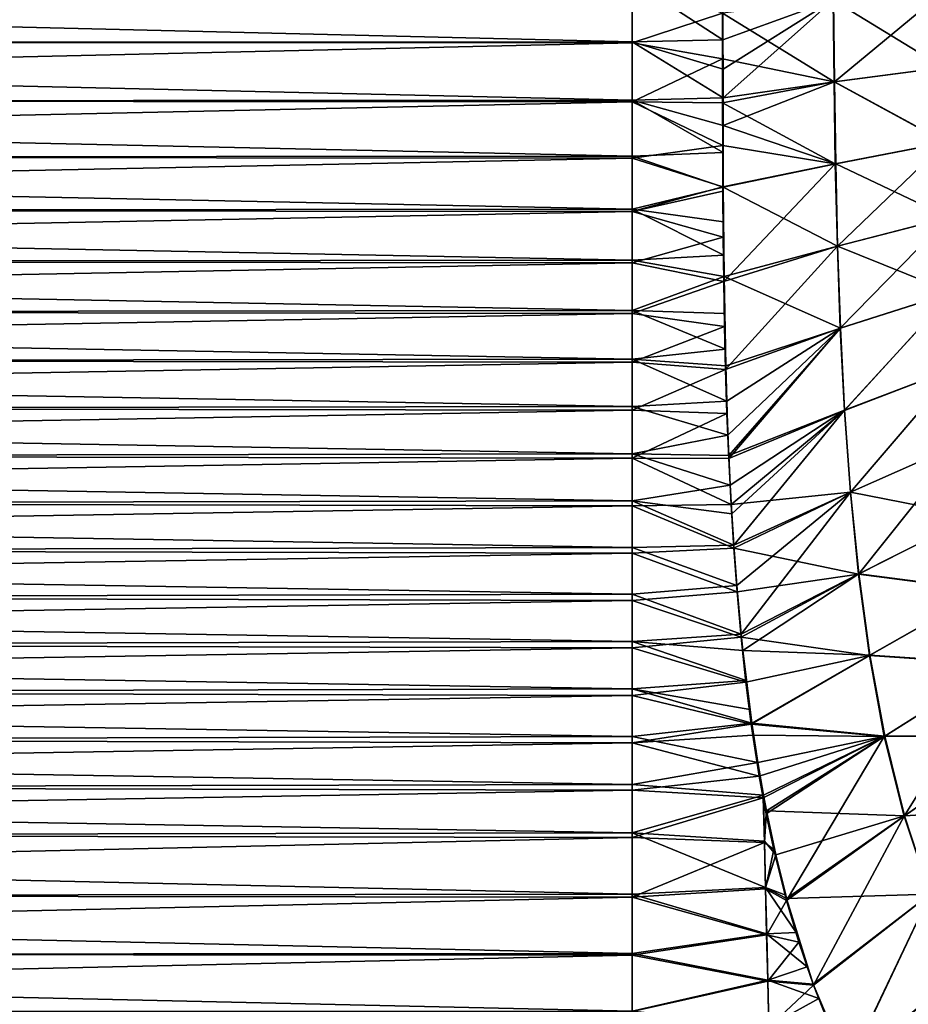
# Model space of a CAD drawing. Header units: millimetres. Extents: x -139 to 106, y -8 to 139.
# Tile 318 of 459: x 11 to 26, y 84 to 101. Entities that reach past the tile are written whole.
import ezdxf

# ---------------------------------------------------------------- set-up
doc = ezdxf.new("R2010")
doc.units = ezdxf.units.MM
doc.header["$LTSCALE"] = 53.842063
for name, color, linetype in [('28', 7, 'CONTINUOUS'), ('42', 7, 'CONTINUOUS'), ('88', 7, 'CONTINUOUS'), ('89', 7, 'CONTINUOUS'), ('92', 7, 'CONTINUOUS')]:
    doc.layers.add(name, color=color, linetype=linetype)

msp = doc.modelspace()

# ---------------------------------------------------------------- linework, layer by layer
at = {"layer": '28', "color": 8, "linetype": 'CONTINUOUS'}
for points in [[(-21, 100.638, 20), (21, 101.653, 20), (-21, 101.663, 20), (-21, 100.638, 20)], [(21, 100.618, 20), (21, 101.653, 20), (-21, 100.638, 20), (21, 100.618, 20)], [(-21, 99.653, 20), (21, 100.618, 20), (-21, 100.638, 20), (-21, 99.653, 20)], [(21, 99.626, 20), (21, 100.618, 20), (-21, 99.653, 20), (21, 99.626, 20)], [(-21, 98.714, 20), (21, 99.626, 20), (-21, 99.653, 20), (-21, 98.714, 20)], [(21, 98.68, 20), (21, 99.626, 20), (-21, 98.714, 20), (21, 98.68, 20)], [(-21, 97.821, 20), (21, 98.68, 20), (-21, 98.714, 20), (-21, 97.821, 20)], [(21, 97.782, 20), (21, 98.68, 20), (-21, 97.821, 20), (21, 97.782, 20)], [(-21, 96.959, 20), (21, 97.782, 20), (-21, 97.821, 20), (-21, 96.959, 20)], [(21, 96.915, 20), (21, 97.782, 20), (-21, 96.959, 20), (21, 96.915, 20)], [(-21, 96.114, 20), (21, 96.915, 20), (-21, 96.959, 20), (-21, 96.114, 20)], [(21, 96.065, 20), (21, 96.915, 20), (-21, 96.114, 20), (21, 96.065, 20)], [(-21, 95.297, 20), (21, 96.065, 20), (-21, 96.114, 20), (-21, 95.297, 20)], [(21, 95.241, 20), (21, 96.065, 20), (-21, 95.297, 20), (21, 95.241, 20)], [(-21, 94.497, 20), (21, 95.241, 20), (-21, 95.297, 20), (-21, 94.497, 20)], [(21, 94.434, 20), (21, 95.241, 20), (-21, 94.497, 20), (21, 94.434, 20)], [(-21, 93.7, 20), (21, 94.434, 20), (-21, 94.497, 20), (-21, 93.7, 20)], [(21, 93.629, 20), (21, 94.434, 20), (-21, 93.7, 20), (21, 93.629, 20)], [(-21, 92.91, 20), (21, 93.629, 20), (-21, 93.7, 20), (-21, 92.91, 20)], [(21, 92.826, 20), (21, 93.629, 20), (-21, 92.91, 20), (21, 92.826, 20)], [(-21, 92.124, 20), (21, 92.826, 20), (-21, 92.91, 20), (-21, 92.124, 20)], [(21, 92.029, 20), (21, 92.826, 20), (-21, 92.124, 20), (21, 92.029, 20)], [(-21, 91.336, 20), (21, 92.029, 20), (-21, 92.124, 20), (-21, 91.336, 20)], [(21, 91.232, 20), (21, 92.029, 20), (-21, 91.336, 20), (21, 91.232, 20)], [(-21, 90.54, 20), (21, 91.232, 20), (-21, 91.336, 20), (-21, 90.54, 20)], [(21, 90.432, 20), (21, 91.232, 20), (-21, 90.54, 20), (21, 90.432, 20)], [(-21, 89.74, 20), (21, 90.432, 20), (-21, 90.54, 20), (-21, 89.74, 20)], [(21, 89.631, 20), (21, 90.432, 20), (-21, 89.74, 20), (21, 89.631, 20)], [(-21, 88.939, 20), (21, 89.631, 20), (-21, 89.74, 20), (-21, 88.939, 20)], [(21, 88.833, 20), (21, 89.631, 20), (-21, 88.939, 20), (21, 88.833, 20)], [(-21, 88.133, 20), (21, 88.833, 20), (-21, 88.939, 20), (-21, 88.133, 20)], [(21, 88.037, 20), (21, 88.833, 20), (-21, 88.133, 20), (21, 88.037, 20)], [(-21, 87.32, 20), (21, 88.037, 20), (-21, 88.133, 20), (-21, 87.32, 20)], [(21, 87.241, 20), (21, 88.037, 20), (-21, 87.32, 20), (21, 87.241, 20)], [(-21, 86.287, 20), (21, 87.241, 20), (-21, 87.32, 20), (-21, 86.287, 20)], [(21, 86.233, 20), (21, 87.241, 20), (-21, 86.287, 20), (21, 86.233, 20)], [(-21, 85.288, 20), (21, 86.233, 20), (-21, 86.287, 20), (-21, 85.288, 20)], [(21, 85.258, 20), (21, 86.233, 20), (-21, 85.288, 20), (21, 85.258, 20)], [(-21, 84.315, 20), (21, 85.258, 20), (-21, 85.288, 20), (-21, 84.315, 20)], [(21, 84.309, 20), (21, 85.258, 20), (-21, 84.315, 20), (21, 84.309, 20)]]:
    msp.add_3dface(points, dxfattribs=at)
at = {"layer": '42', "color": 8, "linetype": 'CONTINUOUS'}
for points in [[(21, 100.637, -20), (-21, 101.653, -20), (21, 101.663, -20), (21, 100.637, -20)], [(-21, 100.618, -20), (-21, 101.653, -20), (21, 100.637, -20), (-21, 100.618, -20)], [(21, 99.653, -20), (-21, 100.618, -20), (21, 100.637, -20), (21, 99.653, -20)], [(-21, 99.626, -20), (-21, 100.618, -20), (21, 99.653, -20), (-21, 99.626, -20)], [(21, 98.714, -20), (-21, 99.626, -20), (21, 99.653, -20), (21, 98.714, -20)], [(-21, 98.68, -20), (-21, 99.626, -20), (21, 98.714, -20), (-21, 98.68, -20)], [(21, 97.821, -20), (-21, 98.68, -20), (21, 98.714, -20), (21, 97.821, -20)], [(-21, 97.782, -20), (-21, 98.68, -20), (21, 97.821, -20), (-21, 97.782, -20)], [(21, 96.958, -20), (-21, 97.782, -20), (21, 97.821, -20), (21, 96.958, -20)], [(-21, 96.915, -20), (-21, 97.782, -20), (21, 96.958, -20), (-21, 96.915, -20)], [(21, 96.114, -20), (-21, 96.915, -20), (21, 96.958, -20), (21, 96.114, -20)], [(-21, 96.064, -20), (-21, 96.915, -20), (21, 96.114, -20), (-21, 96.064, -20)], [(21, 95.296, -20), (-21, 96.064, -20), (21, 96.114, -20), (21, 95.296, -20)], [(-21, 95.24, -20), (-21, 96.064, -20), (21, 95.296, -20), (-21, 95.24, -20)], [(21, 94.497, -20), (-21, 95.24, -20), (21, 95.296, -20), (21, 94.497, -20)], [(-21, 94.433, -20), (-21, 95.24, -20), (21, 94.497, -20), (-21, 94.433, -20)], [(21, 93.7, -20), (-21, 94.433, -20), (21, 94.497, -20), (21, 93.7, -20)], [(-21, 93.628, -20), (-21, 94.433, -20), (21, 93.7, -20), (-21, 93.628, -20)], [(21, 92.909, -20), (-21, 93.628, -20), (21, 93.7, -20), (21, 92.909, -20)], [(-21, 92.826, -20), (-21, 93.628, -20), (21, 92.909, -20), (-21, 92.826, -20)], [(21, 92.124, -20), (-21, 92.826, -20), (21, 92.909, -20), (21, 92.124, -20)], [(-21, 92.028, -20), (-21, 92.826, -20), (21, 92.124, -20), (-21, 92.028, -20)], [(21, 91.335, -20), (-21, 92.028, -20), (21, 92.124, -20), (21, 91.335, -20)], [(-21, 91.231, -20), (-21, 92.028, -20), (21, 91.335, -20), (-21, 91.231, -20)], [(21, 90.539, -20), (-21, 91.231, -20), (21, 91.335, -20), (21, 90.539, -20)], [(-21, 90.431, -20), (-21, 91.231, -20), (21, 90.539, -20), (-21, 90.431, -20)], [(21, 89.74, -20), (-21, 90.431, -20), (21, 90.539, -20), (21, 89.74, -20)], [(-21, 89.63, -20), (-21, 90.431, -20), (21, 89.74, -20), (-21, 89.63, -20)], [(21, 88.938, -20), (-21, 89.63, -20), (21, 89.74, -20), (21, 88.938, -20)], [(-21, 88.831, -20), (-21, 89.63, -20), (21, 88.938, -20), (-21, 88.831, -20)], [(21, 88.132, -20), (-21, 88.831, -20), (21, 88.938, -20), (21, 88.132, -20)], [(-21, 88.036, -20), (-21, 88.831, -20), (21, 88.132, -20), (-21, 88.036, -20)], [(21, 87.319, -20), (-21, 88.036, -20), (21, 88.132, -20), (21, 87.319, -20)], [(-21, 87.24, -20), (-21, 88.036, -20), (21, 87.319, -20), (-21, 87.24, -20)], [(21, 86.286, -20), (-21, 87.24, -20), (21, 87.319, -20), (21, 86.286, -20)], [(-21, 86.232, -20), (-21, 87.24, -20), (21, 86.286, -20), (-21, 86.232, -20)], [(21, 85.287, -20), (-21, 86.232, -20), (21, 86.286, -20), (21, 85.287, -20)], [(-21, 85.256, -20), (-21, 86.232, -20), (21, 85.287, -20), (-21, 85.256, -20)], [(21, 84.314, -20), (-21, 85.256, -20), (21, 85.287, -20), (21, 84.314, -20)], [(-21, 84.308, -20), (-21, 85.256, -20), (21, 84.314, -20), (-21, 84.308, -20)]]:
    msp.add_3dface(points, dxfattribs=at)
at = {"layer": '88', "color": 8, "linetype": 'CONTINUOUS'}
for points in [[(24.387, 101.347, 19.711), (22.525, 101.122, 19.942), (24.402, 99.964, 19.712), (24.387, 101.347, 19.711)], [(22.53, 101.207, -19.941), (24.39, 101.348, -19.711), (22.531, 100.668, -19.941), (22.53, 101.207, -19.941)], [(22.531, 100.668, -19.941), (24.39, 101.348, -19.711), (22.532, 100.175, -19.941), (22.531, 100.668, -19.941)], [(22.532, 100.175, -19.941), (24.39, 101.348, -19.711), (22.533, 99.693, -19.942), (22.532, 100.175, -19.941)], [(22.533, 99.693, -19.942), (24.39, 101.348, -19.711), (24.407, 99.964, -19.711), (22.533, 99.693, -19.942)], [(26.218, 101.468, 19.309), (24.387, 101.347, 19.711), (26.245, 100.205, 19.312), (26.218, 101.468, 19.309)], [(26.245, 100.205, 19.312), (24.387, 101.347, 19.711), (24.402, 99.964, 19.712), (26.245, 100.205, 19.312)], [(24.39, 101.348, -19.711), (26.221, 101.468, -19.308), (24.407, 99.964, -19.711), (24.39, 101.348, -19.711)], [(24.407, 99.964, -19.711), (26.221, 101.468, -19.308), (26.25, 100.205, -19.311), (24.407, 99.964, -19.711)], [(22.525, 101.122, 19.942), (22.525, 100.353, 19.942), (24.402, 99.964, 19.712), (22.525, 101.122, 19.942)], [(22.525, 99.61, 19.942), (24.402, 99.964, 19.712), (22.525, 100.353, 19.942), (22.525, 99.61, 19.942)], [(26.245, 100.205, 19.312), (24.402, 99.964, 19.712), (26.281, 98.942, 19.318), (26.245, 100.205, 19.312)], [(24.407, 99.964, -19.711), (26.25, 100.205, -19.311), (26.287, 98.943, -19.317), (24.407, 99.964, -19.711)], [(24.402, 99.964, 19.712), (22.525, 99.61, 19.942), (24.423, 98.58, 19.714), (24.402, 99.964, 19.712)], [(22.533, 99.693, -19.942), (24.407, 99.964, -19.711), (22.533, 99.229, -19.942), (22.533, 99.693, -19.942)], [(22.533, 99.229, -19.942), (24.407, 99.964, -19.711), (24.43, 98.581, -19.713), (22.533, 99.229, -19.942)], [(26.281, 98.942, 19.318), (24.402, 99.964, 19.712), (24.423, 98.58, 19.714), (26.281, 98.942, 19.318)], [(24.43, 98.581, -19.713), (24.407, 99.964, -19.711), (26.287, 98.943, -19.317), (24.43, 98.581, -19.713)], [(22.525, 99.61, 19.942), (22.527, 98.892, 19.942), (24.423, 98.58, 19.714), (22.525, 99.61, 19.942)], [(22.534, 98.775, -19.942), (22.533, 99.229, -19.942), (22.536, 98.19, -19.942), (22.534, 98.775, -19.942)], [(22.536, 98.19, -19.942), (22.533, 99.229, -19.942), (24.43, 98.581, -19.713), (22.536, 98.19, -19.942)], [(24.423, 98.58, 19.714), (22.527, 98.892, 19.942), (22.53, 98.197, 19.943), (24.423, 98.58, 19.714)], [(26.281, 98.942, 19.318), (24.423, 98.58, 19.714), (24.457, 97.196, 19.717), (26.281, 98.942, 19.318)], [(24.43, 98.581, -19.713), (26.287, 98.943, -19.317), (26.334, 97.68, -19.323), (24.43, 98.581, -19.713)], [(26.329, 97.679, 19.324), (26.281, 98.942, 19.318), (24.457, 97.196, 19.717), (26.329, 97.679, 19.324)], [(24.423, 98.58, 19.714), (22.53, 98.197, 19.943), (22.543, 96.601, 19.943), (24.423, 98.58, 19.714)], [(22.536, 98.19, -19.942), (24.43, 98.581, -19.713), (24.462, 97.197, -19.716), (22.536, 98.19, -19.942)], [(24.457, 97.196, 19.717), (24.423, 98.58, 19.714), (22.543, 96.601, 19.943), (24.457, 97.196, 19.717)], [(24.462, 97.197, -19.716), (24.43, 98.581, -19.713), (26.334, 97.68, -19.323), (24.462, 97.197, -19.716)], [(22.53, 98.197, 19.943), (22.53, 98.122, 19.943), (22.543, 96.601, 19.943), (22.53, 98.197, 19.943)], [(22.54, 97.608, -19.942), (22.536, 98.19, -19.942), (22.55, 96.686, -19.943), (22.54, 97.608, -19.942)], [(22.55, 96.686, -19.943), (22.536, 98.19, -19.942), (24.462, 97.197, -19.716), (22.55, 96.686, -19.943)], [(22.543, 96.601, 19.943), (22.53, 98.122, 19.943), (22.536, 97.346, 19.943), (22.543, 96.601, 19.943)], [(26.329, 97.679, 19.324), (24.457, 97.196, 19.717), (24.505, 95.813, 19.719), (26.329, 97.679, 19.324)], [(24.462, 97.197, -19.716), (26.334, 97.68, -19.323), (26.397, 96.419, -19.329), (24.462, 97.197, -19.716)], [(26.393, 96.418, 19.33), (26.329, 97.679, 19.324), (24.505, 95.813, 19.719), (26.393, 96.418, 19.33)], [(22.546, 97.044, -19.943), (22.54, 97.608, -19.942), (22.55, 96.686, -19.943), (22.546, 97.044, -19.943)], [(24.457, 97.196, 19.717), (22.543, 96.601, 19.943), (22.574, 95.12, 19.943), (24.457, 97.196, 19.717)], [(22.55, 96.686, -19.943), (24.462, 97.197, -19.716), (24.509, 95.815, -19.719), (22.55, 96.686, -19.943)], [(24.505, 95.813, 19.719), (24.457, 97.196, 19.717), (22.574, 95.12, 19.943), (24.505, 95.813, 19.719)], [(24.509, 95.815, -19.719), (24.462, 97.197, -19.716), (26.397, 96.419, -19.329), (24.509, 95.815, -19.719)], [(22.559, 96.063, -19.943), (22.55, 96.686, -19.943), (22.578, 95.179, -19.943), (22.559, 96.063, -19.943)], [(22.578, 95.179, -19.943), (22.55, 96.686, -19.943), (24.509, 95.815, -19.719), (22.578, 95.179, -19.943)], [(22.543, 96.601, 19.943), (22.556, 95.844, 19.943), (22.574, 95.12, 19.943), (22.543, 96.601, 19.943)], [(26.393, 96.418, 19.33), (24.505, 95.813, 19.719), (24.576, 94.432, 19.721), (26.393, 96.418, 19.33)], [(24.509, 95.815, -19.719), (26.397, 96.419, -19.329), (24.579, 94.433, -19.721), (24.509, 95.815, -19.719)], [(26.478, 95.158, 19.336), (26.393, 96.418, 19.33), (24.576, 94.432, 19.721), (26.478, 95.158, 19.336)], [(24.579, 94.433, -19.721), (26.397, 96.419, -19.329), (26.481, 95.16, -19.335), (24.579, 94.433, -19.721)], [(22.571, 95.462, -19.943), (22.559, 96.063, -19.943), (22.578, 95.179, -19.943), (22.571, 95.462, -19.943)], [(24.505, 95.813, 19.719), (22.574, 95.12, 19.943), (22.629, 93.619, 19.943), (24.505, 95.813, 19.719)], [(22.578, 95.179, -19.943), (24.509, 95.815, -19.719), (22.595, 94.587, -19.943), (22.578, 95.179, -19.943)], [(22.595, 94.587, -19.943), (24.509, 95.815, -19.719), (22.615, 94.016, -19.943), (22.595, 94.587, -19.943)], [(22.615, 94.016, -19.943), (24.509, 95.815, -19.719), (22.629, 93.669, -19.943), (22.615, 94.016, -19.943)], [(22.629, 93.669, -19.943), (24.509, 95.815, -19.719), (24.579, 94.433, -19.721), (22.629, 93.669, -19.943)], [(24.576, 94.432, 19.721), (24.505, 95.813, 19.719), (22.629, 93.619, 19.943), (24.576, 94.432, 19.721)], [(22.574, 95.12, 19.943), (22.598, 94.381, 19.943), (22.629, 93.619, 19.943), (22.574, 95.12, 19.943)], [(26.478, 95.158, 19.336), (24.576, 94.432, 19.721), (24.676, 93.052, 19.723), (26.478, 95.158, 19.336)], [(24.579, 94.433, -19.721), (26.481, 95.16, -19.335), (24.679, 93.054, -19.723), (24.579, 94.433, -19.721)], [(26.591, 93.901, 19.341), (26.478, 95.158, 19.336), (24.676, 93.052, 19.723), (26.591, 93.901, 19.341)], [(24.679, 93.054, -19.723), (26.481, 95.16, -19.335), (26.594, 93.903, -19.34), (24.679, 93.054, -19.723)], [(22.629, 93.669, -19.943), (24.579, 94.433, -19.721), (22.653, 93.172, -19.943), (22.629, 93.669, -19.943)], [(24.576, 94.432, 19.721), (22.629, 93.619, 19.943), (22.668, 92.844, 19.943), (24.576, 94.432, 19.721)], [(22.653, 93.172, -19.943), (24.579, 94.433, -19.721), (22.679, 92.692, -19.942), (22.653, 93.172, -19.943)], [(24.576, 94.432, 19.721), (22.668, 92.844, 19.943), (24.676, 93.052, 19.723), (24.576, 94.432, 19.721)], [(22.679, 92.692, -19.942), (24.579, 94.433, -19.721), (22.712, 92.161, -19.942), (22.679, 92.692, -19.942)], [(22.712, 92.161, -19.942), (24.579, 94.433, -19.721), (24.679, 93.054, -19.723), (22.712, 92.161, -19.942)], [(26.591, 93.901, 19.341), (24.676, 93.052, 19.723), (26.738, 92.648, 19.346), (26.591, 93.901, 19.341)], [(24.679, 93.054, -19.723), (26.594, 93.903, -19.34), (24.818, 91.678, -19.723), (24.679, 93.054, -19.723)], [(24.818, 91.678, -19.723), (26.594, 93.903, -19.34), (26.743, 92.65, -19.345), (24.818, 91.678, -19.723)], [(24.676, 93.052, 19.723), (22.668, 92.844, 19.943), (22.714, 92.11, 19.942), (24.676, 93.052, 19.723)], [(22.712, 92.161, -19.942), (24.679, 93.054, -19.723), (22.763, 91.485, -19.941), (22.712, 92.161, -19.942)], [(24.676, 93.052, 19.723), (22.714, 92.11, 19.942), (24.813, 91.675, 19.724), (24.676, 93.052, 19.723)], [(22.763, 91.485, -19.941), (24.679, 93.054, -19.723), (22.837, 90.662, -19.94), (22.763, 91.485, -19.941)], [(22.837, 90.662, -19.94), (24.679, 93.054, -19.723), (24.818, 91.678, -19.723), (22.837, 90.662, -19.94)], [(26.738, 92.648, 19.346), (24.676, 93.052, 19.723), (24.813, 91.675, 19.724), (26.738, 92.648, 19.346)], [(26.738, 92.648, 19.346), (24.813, 91.675, 19.724), (26.929, 91.398, 19.35), (26.738, 92.648, 19.346)], [(24.818, 91.678, -19.723), (26.743, 92.65, -19.345), (26.937, 91.403, -19.348), (24.818, 91.678, -19.723)], [(22.714, 92.11, 19.942), (22.769, 91.374, 19.941), (24.813, 91.675, 19.724), (22.714, 92.11, 19.942)], [(24.813, 91.675, 19.724), (22.769, 91.374, 19.941), (22.836, 90.614, 19.94), (24.813, 91.675, 19.724)], [(24.813, 91.675, 19.724), (22.836, 90.614, 19.94), (24.998, 90.303, 19.725), (24.813, 91.675, 19.724)], [(22.837, 90.662, -19.94), (24.818, 91.678, -19.723), (22.865, 90.388, -19.939), (22.837, 90.662, -19.94)], [(22.865, 90.388, -19.939), (24.818, 91.678, -19.723), (25.006, 90.308, -19.723), (22.865, 90.388, -19.939)], [(26.929, 91.398, 19.35), (24.813, 91.675, 19.724), (24.998, 90.303, 19.725), (26.929, 91.398, 19.35)], [(25.006, 90.308, -19.723), (24.818, 91.678, -19.723), (26.937, 91.403, -19.348), (25.006, 90.308, -19.723)], [(26.929, 91.398, 19.35), (24.998, 90.303, 19.725), (27.179, 90.159, 19.353), (26.929, 91.398, 19.35)], [(25.006, 90.308, -19.723), (26.937, 91.403, -19.348), (27.188, 90.165, -19.351), (25.006, 90.308, -19.723)], [(22.836, 90.614, 19.94), (22.918, 89.856, 19.939), (24.998, 90.303, 19.725), (22.836, 90.614, 19.94)], [(22.923, 89.88, -19.938), (22.865, 90.388, -19.939), (23.016, 89.165, -19.937), (22.923, 89.88, -19.938)], [(23.016, 89.165, -19.937), (22.865, 90.388, -19.939), (25.006, 90.308, -19.723), (23.016, 89.165, -19.937)], [(24.998, 90.303, 19.725), (22.918, 89.856, 19.939), (23.008, 89.149, 19.937), (24.998, 90.303, 19.725)], [(24.998, 90.303, 19.725), (23.008, 89.149, 19.937), (25.248, 88.941, 19.724), (24.998, 90.303, 19.725)], [(23.016, 89.165, -19.937), (25.006, 90.308, -19.723), (25.257, 88.947, -19.722), (23.016, 89.165, -19.937)], [(27.179, 90.159, 19.353), (24.998, 90.303, 19.725), (25.248, 88.941, 19.724), (27.179, 90.159, 19.353)], [(25.257, 88.947, -19.722), (25.006, 90.308, -19.723), (27.188, 90.165, -19.351), (25.257, 88.947, -19.722)], [(27.179, 90.159, 19.353), (25.248, 88.941, 19.724), (25.581, 87.597, 19.722), (27.179, 90.159, 19.353)], [(25.257, 88.947, -19.722), (27.188, 90.165, -19.351), (27.512, 88.943, -19.353), (25.257, 88.947, -19.722)], [(27.504, 88.938, 19.355), (27.179, 90.159, 19.353), (25.581, 87.597, 19.722), (27.504, 88.938, 19.355)], [(22.984, 89.396, -19.937), (22.923, 89.88, -19.938), (23.016, 89.165, -19.937), (22.984, 89.396, -19.937)], [(23.008, 89.149, 19.937), (23.035, 88.963, 19.937), (25.248, 88.941, 19.724), (23.008, 89.149, 19.937)], [(23.117, 88.5, -19.935), (23.016, 89.165, -19.937), (25.257, 88.947, -19.722), (23.117, 88.5, -19.935)], [(25.248, 88.941, 19.724), (23.035, 88.963, 19.937), (23.143, 88.274, 19.935), (25.248, 88.941, 19.724)], [(23.212, 87.953, -19.934), (23.117, 88.5, -19.935), (25.257, 88.947, -19.722), (23.212, 87.953, -19.934)], [(23.209, 87.905, 19.934), (25.248, 88.941, 19.724), (23.143, 88.274, 19.935), (23.209, 87.905, 19.934)], [(23.26, 87.635, 19.933), (25.248, 88.941, 19.724), (23.209, 87.905, 19.934), (23.26, 87.635, 19.933)], [(23.263, 87.686, -19.933), (23.212, 87.953, -19.934), (25.257, 88.947, -19.722), (23.263, 87.686, -19.933)], [(25.248, 88.941, 19.724), (23.26, 87.635, 19.933), (23.601, 86.176, 19.928), (25.248, 88.941, 19.724)], [(23.263, 87.686, -19.933), (25.257, 88.947, -19.722), (25.589, 87.603, -19.721), (23.263, 87.686, -19.933)], [(25.581, 87.597, 19.722), (25.248, 88.941, 19.724), (23.601, 86.176, 19.928), (25.581, 87.597, 19.722)], [(25.589, 87.603, -19.721), (25.257, 88.947, -19.722), (27.512, 88.943, -19.353), (25.589, 87.603, -19.721)], [(27.504, 88.938, 19.355), (25.581, 87.597, 19.722), (26.019, 86.285, 19.72), (27.504, 88.938, 19.355)], [(25.589, 87.603, -19.721), (27.512, 88.943, -19.353), (27.925, 87.747, -19.356), (25.589, 87.603, -19.721)], [(26.022, 86.287, -19.72), (25.589, 87.603, -19.721), (27.925, 87.747, -19.356), (26.022, 86.287, -19.72)], [(23.26, 87.635, 19.933), (23.387, 87.036, 19.931), (23.601, 86.176, 19.928), (23.26, 87.635, 19.933)], [(23.419, 86.945, -19.93), (23.263, 87.686, -19.933), (25.589, 87.603, -19.721), (23.419, 86.945, -19.93)], [(23.601, 86.214, -19.928), (23.419, 86.945, -19.93), (25.589, 87.603, -19.721), (23.601, 86.214, -19.928)], [(23.601, 86.214, -19.928), (25.589, 87.603, -19.721), (26.022, 86.287, -19.72), (23.601, 86.214, -19.928)], [(25.581, 87.597, 19.722), (23.601, 86.176, 19.928), (24.054, 84.755, 19.923), (25.581, 87.597, 19.722)], [(26.019, 86.285, 19.72), (25.581, 87.597, 19.722), (24.054, 84.755, 19.923), (26.019, 86.285, 19.72)], [(23.587, 86.266, -19.928), (23.419, 86.945, -19.93), (23.601, 86.214, -19.928), (23.587, 86.266, -19.928)], [(24.052, 84.772, -19.923), (23.601, 86.214, -19.928), (26.022, 86.287, -19.72), (24.052, 84.772, -19.923)], [(24.052, 84.772, -19.923), (26.022, 86.287, -19.72), (24.639, 83.382, -19.918), (24.052, 84.772, -19.923)], [(26.019, 86.285, 19.72), (24.054, 84.755, 19.923), (24.646, 83.375, 19.918), (26.019, 86.285, 19.72)], [(24.639, 83.382, -19.918), (26.022, 86.287, -19.72), (26.577, 85.014, -19.719), (24.639, 83.382, -19.918)], [(26.58, 85.016, 19.719), (26.019, 86.285, 19.72), (24.646, 83.375, 19.918), (26.58, 85.016, 19.719)], [(23.764, 85.641, -19.926), (23.601, 86.214, -19.928), (24.052, 84.772, -19.923), (23.764, 85.641, -19.926)], [(23.601, 86.176, 19.928), (23.806, 85.478, 19.926), (24.054, 84.755, 19.923), (23.601, 86.176, 19.928)], [(23.95, 85.064, -19.924), (23.764, 85.641, -19.926), (24.052, 84.772, -19.923), (23.95, 85.064, -19.924)], [(24.639, 83.382, -19.918), (26.577, 85.014, -19.719), (24.78, 83.102, -19.918), (24.639, 83.382, -19.918)], [(26.58, 85.016, 19.719), (24.646, 83.375, 19.918), (24.824, 83.027, 19.917), (26.58, 85.016, 19.719)], [(24.78, 83.102, -19.918), (26.577, 85.014, -19.719), (25.006, 82.683, -19.917), (24.78, 83.102, -19.918)], [(26.58, 85.016, 19.719), (24.824, 83.027, 19.917), (25.099, 82.536, 19.917), (26.58, 85.016, 19.719)], [(25.006, 82.683, -19.917), (26.577, 85.014, -19.719), (25.239, 82.29, -19.917), (25.006, 82.683, -19.917)], [(25.384, 82.076, 19.917), (26.58, 85.016, 19.719), (25.099, 82.536, 19.917), (25.384, 82.076, 19.917)], [(25.239, 82.29, -19.917), (26.577, 85.014, -19.719), (25.378, 82.071, -19.917), (25.239, 82.29, -19.917)], [(25.378, 82.071, -19.917), (26.577, 85.014, -19.719), (27.267, 83.813, -19.721), (25.378, 82.071, -19.917)], [(27.273, 83.818, 19.72), (26.58, 85.016, 19.719), (25.384, 82.076, 19.917), (27.273, 83.818, 19.72)], [(24.144, 84.527, -19.922), (24.052, 84.772, -19.923), (24.56, 83.548, -19.919), (24.144, 84.527, -19.922)], [(24.56, 83.548, -19.919), (24.052, 84.772, -19.923), (24.639, 83.382, -19.918), (24.56, 83.548, -19.919)], [(24.054, 84.755, 19.923), (24.286, 84.166, 19.921), (24.646, 83.375, 19.918), (24.054, 84.755, 19.923)], [(24.347, 84.023, -19.92), (24.144, 84.527, -19.922), (24.56, 83.548, -19.919), (24.347, 84.023, -19.92)]]:
    msp.add_3dface(points, dxfattribs=at)
at = {"layer": '89', "color": 8, "linetype": 'CONTINUOUS'}
for points in [[(21, 101.653, 20), (21, 100.618, 20), (22.525, 101.122, 19.942), (21, 101.653, 20)], [(22.525, 101.122, 19.942), (21, 100.618, 20), (22.525, 100.353, 19.942), (22.525, 101.122, 19.942)], [(21, 100.618, 20), (21, 99.626, 20), (22.525, 100.353, 19.942), (21, 100.618, 20)], [(22.525, 100.353, 19.942), (21, 99.626, 20), (22.525, 99.61, 19.942), (22.525, 100.353, 19.942)], [(21, 99.626, 20), (21, 98.68, 20), (22.527, 98.892, 19.942), (21, 99.626, 20)], [(22.525, 99.61, 19.942), (21, 99.626, 20), (22.527, 98.892, 19.942), (22.525, 99.61, 19.942)], [(22.527, 98.892, 19.942), (21, 98.68, 20), (22.53, 98.197, 19.943), (22.527, 98.892, 19.942)], [(21, 98.68, 20), (21, 97.782, 20), (22.53, 98.197, 19.943), (21, 98.68, 20)], [(22.53, 98.197, 19.943), (21, 97.782, 20), (22.53, 98.122, 19.943), (22.53, 98.197, 19.943)], [(22.53, 98.122, 19.943), (21, 97.782, 20), (22.536, 97.346, 19.943), (22.53, 98.122, 19.943)], [(21, 97.782, 20), (21, 96.915, 20), (22.536, 97.346, 19.943), (21, 97.782, 20)], [(21, 96.915, 20), (22.543, 96.601, 19.943), (22.536, 97.346, 19.943), (21, 96.915, 20)], [(21, 96.915, 20), (21, 96.065, 20), (22.543, 96.601, 19.943), (21, 96.915, 20)], [(22.543, 96.601, 19.943), (21, 96.065, 20), (22.556, 95.844, 19.943), (22.543, 96.601, 19.943)], [(21, 96.065, 20), (21, 95.241, 20), (22.556, 95.844, 19.943), (21, 96.065, 20)], [(22.556, 95.844, 19.943), (21, 95.241, 20), (22.574, 95.12, 19.943), (22.556, 95.844, 19.943)], [(21, 95.241, 20), (21, 94.434, 20), (22.574, 95.12, 19.943), (21, 95.241, 20)], [(22.574, 95.12, 19.943), (21, 94.434, 20), (22.598, 94.381, 19.943), (22.574, 95.12, 19.943)], [(21, 94.434, 20), (21, 93.629, 20), (22.598, 94.381, 19.943), (21, 94.434, 20)], [(22.598, 94.381, 19.943), (21, 93.629, 20), (22.629, 93.619, 19.943), (22.598, 94.381, 19.943)], [(21, 93.629, 20), (21, 92.826, 20), (22.668, 92.844, 19.943), (21, 93.629, 20)], [(22.629, 93.619, 19.943), (21, 93.629, 20), (22.668, 92.844, 19.943), (22.629, 93.619, 19.943)], [(22.668, 92.844, 19.943), (21, 92.826, 20), (22.714, 92.11, 19.942), (22.668, 92.844, 19.943)], [(21, 92.826, 20), (21, 92.029, 20), (22.714, 92.11, 19.942), (21, 92.826, 20)], [(22.714, 92.11, 19.942), (21, 92.029, 20), (22.769, 91.374, 19.941), (22.714, 92.11, 19.942)], [(21, 92.029, 20), (21, 91.232, 20), (22.769, 91.374, 19.941), (21, 92.029, 20)], [(22.769, 91.374, 19.941), (21, 91.232, 20), (22.836, 90.614, 19.94), (22.769, 91.374, 19.941)], [(21, 91.232, 20), (21, 90.432, 20), (22.836, 90.614, 19.94), (21, 91.232, 20)], [(22.836, 90.614, 19.94), (21, 90.432, 20), (22.918, 89.856, 19.939), (22.836, 90.614, 19.94)], [(21, 90.432, 20), (21, 89.631, 20), (22.918, 89.856, 19.939), (21, 90.432, 20)], [(22.918, 89.856, 19.939), (21, 89.631, 20), (23.008, 89.149, 19.937), (22.918, 89.856, 19.939)], [(21, 89.631, 20), (21, 88.833, 20), (23.008, 89.149, 19.937), (21, 89.631, 20)], [(23.008, 89.149, 19.937), (21, 88.833, 20), (23.035, 88.963, 19.937), (23.008, 89.149, 19.937)], [(23.035, 88.963, 19.937), (21, 88.833, 20), (23.143, 88.274, 19.935), (23.035, 88.963, 19.937)], [(21, 88.833, 20), (21, 88.037, 20), (23.143, 88.274, 19.935), (21, 88.833, 20)], [(21, 88.037, 20), (23.209, 87.905, 19.934), (23.143, 88.274, 19.935), (21, 88.037, 20)], [(21, 88.037, 20), (21, 87.241, 20), (23.209, 87.905, 19.934), (21, 88.037, 20)], [(23.209, 87.905, 19.934), (21, 87.241, 20), (23.231, 87.155, 19.939), (23.209, 87.905, 19.934)], [(23.26, 87.635, 19.933), (23.209, 87.905, 19.934), (23.231, 87.155, 19.939), (23.26, 87.635, 19.933)], [(23.387, 87.036, 19.931), (23.26, 87.635, 19.933), (23.231, 87.155, 19.939), (23.387, 87.036, 19.931)], [(21, 87.241, 20), (21, 86.233, 20), (23.231, 87.155, 19.939), (21, 87.241, 20)], [(21, 86.233, 20), (23.248, 86.376, 19.945), (23.231, 87.155, 19.939), (21, 86.233, 20)], [(23.248, 86.376, 19.945), (23.387, 87.036, 19.931), (23.231, 87.155, 19.939), (23.248, 86.376, 19.945)], [(23.601, 86.176, 19.928), (23.387, 87.036, 19.931), (23.248, 86.376, 19.945), (23.601, 86.176, 19.928)], [(21, 86.233, 20), (23.267, 85.598, 19.95), (23.248, 86.376, 19.945), (21, 86.233, 20)], [(21, 86.233, 20), (21, 85.258, 20), (23.267, 85.598, 19.95), (21, 86.233, 20)], [(23.267, 85.598, 19.95), (23.601, 86.176, 19.928), (23.248, 86.376, 19.945), (23.267, 85.598, 19.95)], [(23.806, 85.478, 19.926), (23.601, 86.176, 19.928), (23.267, 85.598, 19.95), (23.806, 85.478, 19.926)], [(21, 85.258, 20), (23.285, 84.821, 19.956), (23.267, 85.598, 19.95), (21, 85.258, 20)], [(23.285, 84.821, 19.956), (23.806, 85.478, 19.926), (23.267, 85.598, 19.95), (23.285, 84.821, 19.956)], [(24.054, 84.755, 19.923), (23.806, 85.478, 19.926), (23.285, 84.821, 19.956), (24.054, 84.755, 19.923)], [(21, 85.258, 20), (21, 84.309, 20), (23.285, 84.821, 19.956), (21, 85.258, 20)], [(21, 84.309, 20), (23.304, 84.043, 19.962), (23.285, 84.821, 19.956), (21, 84.309, 20)], [(23.304, 84.043, 19.962), (24.054, 84.755, 19.923), (23.285, 84.821, 19.956), (23.304, 84.043, 19.962)], [(24.286, 84.166, 19.921), (24.054, 84.755, 19.923), (23.304, 84.043, 19.962), (24.286, 84.166, 19.921)]]:
    msp.add_3dface(points, dxfattribs=at)
at = {"layer": '92', "color": 8, "linetype": 'CONTINUOUS'}
for points in [[(21, 100.637, -20), (21, 101.663, -20), (22.531, 100.668, -19.941), (21, 100.637, -20)], [(21, 101.663, -20), (22.53, 101.207, -19.941), (22.531, 100.668, -19.941), (21, 101.663, -20)], [(21, 100.637, -20), (22.531, 100.668, -19.941), (22.532, 100.175, -19.941), (21, 100.637, -20)], [(21, 99.653, -20), (21, 100.637, -20), (22.533, 99.693, -19.942), (21, 99.653, -20)], [(21, 100.637, -20), (22.532, 100.175, -19.941), (22.533, 99.693, -19.942), (21, 100.637, -20)], [(21, 99.653, -20), (22.533, 99.693, -19.942), (22.533, 99.229, -19.942), (21, 99.653, -20)], [(21, 98.714, -20), (21, 99.653, -20), (22.534, 98.775, -19.942), (21, 98.714, -20)], [(21, 99.653, -20), (22.533, 99.229, -19.942), (22.534, 98.775, -19.942), (21, 99.653, -20)], [(21, 98.714, -20), (22.534, 98.775, -19.942), (22.536, 98.19, -19.942), (21, 98.714, -20)], [(21, 97.821, -20), (21, 98.714, -20), (22.536, 98.19, -19.942), (21, 97.821, -20)], [(21, 97.821, -20), (22.536, 98.19, -19.942), (22.54, 97.608, -19.942), (21, 97.821, -20)], [(21, 96.958, -20), (21, 97.821, -20), (22.546, 97.044, -19.943), (21, 96.958, -20)], [(21, 97.821, -20), (22.54, 97.608, -19.942), (22.546, 97.044, -19.943), (21, 97.821, -20)], [(21, 96.958, -20), (22.546, 97.044, -19.943), (22.55, 96.686, -19.943), (21, 96.958, -20)], [(21, 96.114, -20), (21, 96.958, -20), (22.55, 96.686, -19.943), (21, 96.114, -20)], [(21, 96.114, -20), (22.55, 96.686, -19.943), (22.559, 96.063, -19.943), (21, 96.114, -20)], [(21, 95.296, -20), (21, 96.114, -20), (22.571, 95.462, -19.943), (21, 95.296, -20)], [(21, 96.114, -20), (22.559, 96.063, -19.943), (22.571, 95.462, -19.943), (21, 96.114, -20)], [(21, 95.296, -20), (22.571, 95.462, -19.943), (22.578, 95.179, -19.943), (21, 95.296, -20)], [(21, 94.497, -20), (21, 95.296, -20), (22.595, 94.587, -19.943), (21, 94.497, -20)], [(21, 95.296, -20), (22.578, 95.179, -19.943), (22.595, 94.587, -19.943), (21, 95.296, -20)], [(21, 94.497, -20), (22.595, 94.587, -19.943), (22.615, 94.016, -19.943), (21, 94.497, -20)], [(21, 93.7, -20), (21, 94.497, -20), (22.615, 94.016, -19.943), (21, 93.7, -20)], [(21, 93.7, -20), (22.615, 94.016, -19.943), (22.629, 93.669, -19.943), (21, 93.7, -20)], [(21, 92.909, -20), (21, 93.7, -20), (22.653, 93.172, -19.943), (21, 92.909, -20)], [(21, 93.7, -20), (22.629, 93.669, -19.943), (22.653, 93.172, -19.943), (21, 93.7, -20)], [(21, 92.909, -20), (22.653, 93.172, -19.943), (22.679, 92.692, -19.942), (21, 92.909, -20)], [(21, 92.124, -20), (21, 92.909, -20), (22.712, 92.161, -19.942), (21, 92.124, -20)], [(21, 92.909, -20), (22.679, 92.692, -19.942), (22.712, 92.161, -19.942), (21, 92.909, -20)], [(21, 92.124, -20), (22.712, 92.161, -19.942), (22.763, 91.485, -19.941), (21, 92.124, -20)], [(21, 91.335, -20), (21, 92.124, -20), (22.763, 91.485, -19.941), (21, 91.335, -20)], [(21, 91.335, -20), (22.763, 91.485, -19.941), (22.837, 90.662, -19.94), (21, 91.335, -20)], [(21, 90.539, -20), (21, 91.335, -20), (22.837, 90.662, -19.94), (21, 90.539, -20)], [(21, 90.539, -20), (22.837, 90.662, -19.94), (22.865, 90.388, -19.939), (21, 90.539, -20)], [(21, 89.74, -20), (21, 90.539, -20), (22.923, 89.88, -19.938), (21, 89.74, -20)], [(21, 90.539, -20), (22.865, 90.388, -19.939), (22.923, 89.88, -19.938), (21, 90.539, -20)], [(21, 89.74, -20), (22.923, 89.88, -19.938), (22.984, 89.396, -19.937), (21, 89.74, -20)], [(21, 88.938, -20), (21, 89.74, -20), (23.016, 89.165, -19.937), (21, 88.938, -20)], [(21, 89.74, -20), (22.984, 89.396, -19.937), (23.016, 89.165, -19.937), (21, 89.74, -20)], [(21, 88.938, -20), (23.016, 89.165, -19.937), (23.117, 88.5, -19.935), (21, 88.938, -20)], [(21, 88.132, -20), (21, 88.938, -20), (23.117, 88.5, -19.935), (21, 88.132, -20)], [(21, 88.132, -20), (23.117, 88.5, -19.935), (23.212, 87.953, -19.934), (21, 88.132, -20)], [(21, 87.319, -20), (21, 88.132, -20), (23.212, 87.953, -19.934), (21, 87.319, -20)], [(21, 87.319, -20), (23.212, 87.953, -19.934), (23.23, 87.179, -19.939), (21, 87.319, -20)], [(23.212, 87.953, -19.934), (23.263, 87.686, -19.933), (23.23, 87.179, -19.939), (23.212, 87.953, -19.934)], [(23.263, 87.686, -19.933), (23.419, 86.945, -19.93), (23.23, 87.179, -19.939), (23.263, 87.686, -19.933)], [(21, 86.286, -20), (21, 87.319, -20), (23.248, 86.398, -19.945), (21, 86.286, -20)], [(23.248, 86.398, -19.945), (21, 87.319, -20), (23.23, 87.179, -19.939), (23.248, 86.398, -19.945)], [(23.419, 86.945, -19.93), (23.248, 86.398, -19.945), (23.23, 87.179, -19.939), (23.419, 86.945, -19.93)], [(23.419, 86.945, -19.93), (23.587, 86.266, -19.928), (23.248, 86.398, -19.945), (23.419, 86.945, -19.93)], [(23.266, 85.618, -19.95), (21, 86.286, -20), (23.248, 86.398, -19.945), (23.266, 85.618, -19.95)], [(23.587, 86.266, -19.928), (23.601, 86.214, -19.928), (23.248, 86.398, -19.945), (23.587, 86.266, -19.928)], [(23.601, 86.214, -19.928), (23.764, 85.641, -19.926), (23.248, 86.398, -19.945), (23.601, 86.214, -19.928)], [(23.764, 85.641, -19.926), (23.266, 85.618, -19.95), (23.248, 86.398, -19.945), (23.764, 85.641, -19.926)], [(21, 85.287, -20), (21, 86.286, -20), (23.266, 85.618, -19.95), (21, 85.287, -20)], [(23.285, 84.839, -19.956), (21, 85.287, -20), (23.266, 85.618, -19.95), (23.285, 84.839, -19.956)], [(23.764, 85.641, -19.926), (23.95, 85.064, -19.924), (23.266, 85.618, -19.95), (23.764, 85.641, -19.926)], [(23.95, 85.064, -19.924), (23.285, 84.839, -19.956), (23.266, 85.618, -19.95), (23.95, 85.064, -19.924)], [(21, 84.314, -20), (21, 85.287, -20), (23.285, 84.839, -19.956), (21, 84.314, -20)], [(23.95, 85.064, -19.924), (24.052, 84.772, -19.923), (23.285, 84.839, -19.956), (23.95, 85.064, -19.924)], [(23.303, 84.06, -19.962), (21, 84.314, -20), (23.285, 84.839, -19.956), (23.303, 84.06, -19.962)], [(24.052, 84.772, -19.923), (24.144, 84.527, -19.922), (23.285, 84.839, -19.956), (24.052, 84.772, -19.923)], [(24.144, 84.527, -19.922), (23.303, 84.06, -19.962), (23.285, 84.839, -19.956), (24.144, 84.527, -19.922)], [(24.144, 84.527, -19.922), (24.347, 84.023, -19.92), (23.303, 84.06, -19.962), (24.144, 84.527, -19.922)]]:
    msp.add_3dface(points, dxfattribs=at)

doc.saveas('drawing.dxf')
